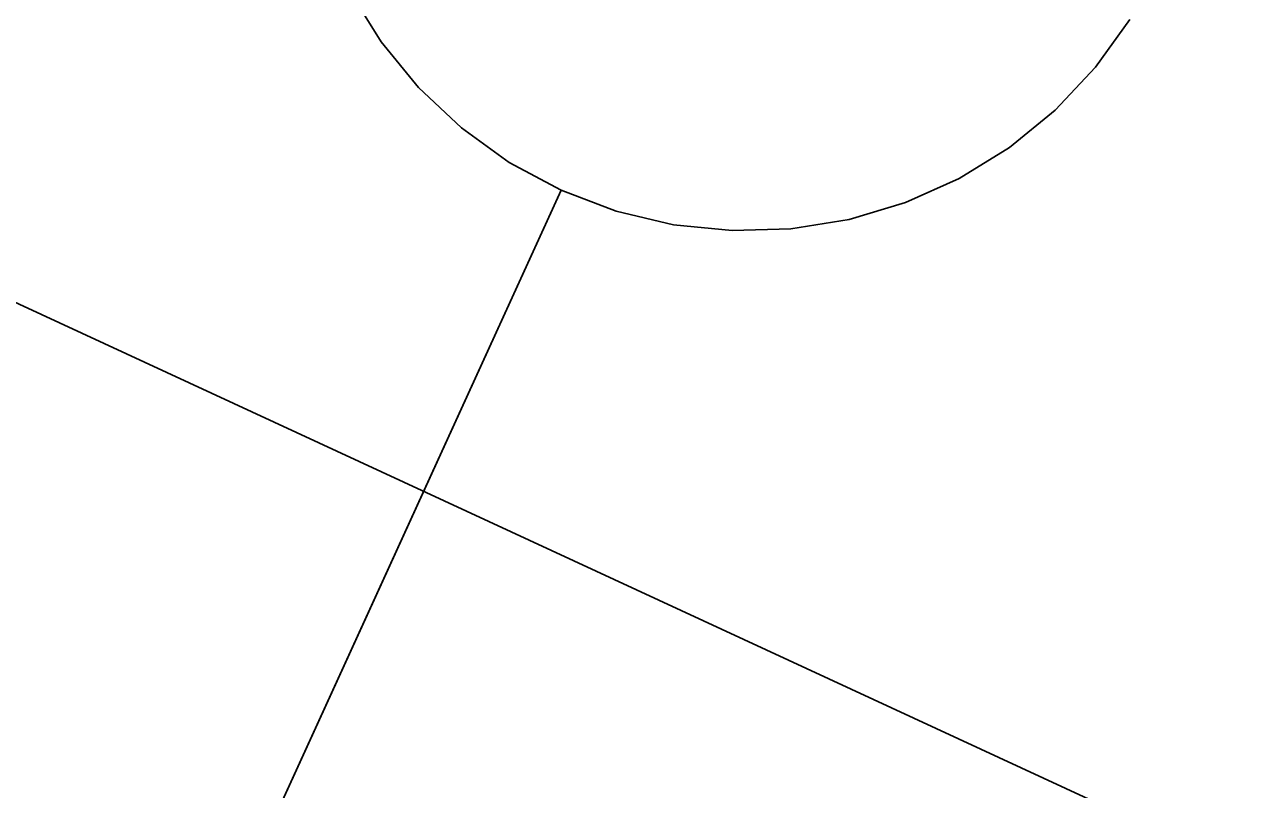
# Model space of a CAD drawing. Extents: x 6540402 to 6566579, y 5525343 to 5532423.
# Drawn here: x 6544522.097 to 6544522.773, y 5526324.516 to 5526324.941 of the extents above; entities that cross this region are included whole.
import ezdxf

# ---------------------------------------------------------------- set-up
doc = ezdxf.new("R2010")
doc.units = 0
doc.layers.add('IR_ps_geometria', color=7, linetype='Continuous')
doc.layers.add('TOR_PS_T-tory projektowane', color=7, linetype='Continuous')

msp = doc.modelspace()

# ---------------------------------------------------------------- linework, layer by layer
at = {"layer": 'IR_ps_geometria'}
for points in [[(6544522.18709, 5526324.39436), (6544522.29091, 5526324.62178), (6544522.39474, 5526324.8492), (6544522.36594, 5526324.8647), (6544522.33942, 5526324.88383), (6544522.31561, 5526324.90625), (6544522.29494, 5526324.93159), (6544522.27775, 5526324.9594)], [(6544522.18709, 5526324.39436), (6544522.29091, 5526324.62178), (6544522.39474, 5526324.8492), (6544522.36594, 5526324.8647), (6544522.33942, 5526324.88383), (6544522.31561, 5526324.90625), (6544522.29494, 5526324.93159), (6544522.27775, 5526324.9594)], [(6544522.18709, 5526324.39436), (6544522.39474, 5526324.8492), (6544522.36594, 5526324.8647), (6544522.33942, 5526324.88383), (6544522.31561, 5526324.90625), (6544522.29494, 5526324.93159), (6544522.27775, 5526324.9594)], [(6544522.18709, 5526324.39436), (6544522.29091, 5526324.62178), (6544522.39474, 5526324.8492), (6544522.36594, 5526324.8647), (6544522.33942, 5526324.88383), (6544522.31561, 5526324.90625), (6544522.29494, 5526324.93159), (6544522.27775, 5526324.9594)], [(6544522.18709, 5526324.39436), (6544522.39474, 5526324.8492), (6544522.36594, 5526324.8647), (6544522.33942, 5526324.88383), (6544522.31561, 5526324.90625), (6544522.29494, 5526324.93159), (6544522.27775, 5526324.9594)], [(6544522.18709, 5526324.39436), (6544522.29091, 5526324.62178), (6544522.39474, 5526324.8492), (6544522.36594, 5526324.8647), (6544522.33942, 5526324.88383), (6544522.31561, 5526324.90625), (6544522.29494, 5526324.93159), (6544522.27775, 5526324.9594)], [(6544522.18709, 5526324.39436), (6544522.39474, 5526324.8492), (6544522.36594, 5526324.8647), (6544522.33942, 5526324.88383), (6544522.31561, 5526324.90625), (6544522.29494, 5526324.93159), (6544522.27775, 5526324.9594)], [(6544522.18709, 5526324.39436), (6544522.29091, 5526324.62178), (6544522.39474, 5526324.8492), (6544522.36594, 5526324.8647), (6544522.33942, 5526324.88383), (6544522.31561, 5526324.90625), (6544522.29494, 5526324.93159), (6544522.27775, 5526324.9594)], [(6544522.18709, 5526324.39436), (6544522.39474, 5526324.8492), (6544522.36594, 5526324.8647), (6544522.33942, 5526324.88383), (6544522.31561, 5526324.90625), (6544522.29494, 5526324.93159), (6544522.27775, 5526324.9594)], [(6544522.18709, 5526324.39436), (6544522.29091, 5526324.62178), (6544522.39474, 5526324.8492), (6544522.36594, 5526324.8647), (6544522.33942, 5526324.88383), (6544522.31561, 5526324.90625), (6544522.29494, 5526324.93159), (6544522.27775, 5526324.9594)], [(6544522.18709, 5526324.39436), (6544522.39474, 5526324.8492), (6544522.36594, 5526324.8647), (6544522.33942, 5526324.88383), (6544522.31561, 5526324.90625), (6544522.29494, 5526324.93159), (6544522.27775, 5526324.9594)], [(6544522.18709, 5526324.39436), (6544522.29091, 5526324.62178), (6544522.39474, 5526324.8492), (6544522.36594, 5526324.8647), (6544522.33942, 5526324.88383), (6544522.31561, 5526324.90625), (6544522.29494, 5526324.93159), (6544522.27775, 5526324.9594)], [(6544522.18709, 5526324.39436), (6544522.39474, 5526324.8492), (6544522.36594, 5526324.8647), (6544522.33942, 5526324.88383), (6544522.31561, 5526324.90625), (6544522.29494, 5526324.93159), (6544522.27775, 5526324.9594)], [(6544522.18709, 5526324.39436), (6544522.39474, 5526324.8492), (6544522.36594, 5526324.8647), (6544522.33942, 5526324.88383), (6544522.31561, 5526324.90625), (6544522.29494, 5526324.93159), (6544522.27775, 5526324.9594)], [(6544522.18709, 5526324.39436), (6544522.39474, 5526324.8492), (6544522.36594, 5526324.8647), (6544522.33942, 5526324.88383), (6544522.31561, 5526324.90625), (6544522.29494, 5526324.93159), (6544522.27775, 5526324.9594)], [(6544522.18709, 5526324.39436), (6544522.39474, 5526324.8492), (6544522.36594, 5526324.8647), (6544522.33942, 5526324.88383), (6544522.31561, 5526324.90625), (6544522.29494, 5526324.93159), (6544522.27775, 5526324.9594)], [(6544522.18709, 5526324.39436), (6544522.39474, 5526324.8492), (6544522.36594, 5526324.8647), (6544522.33942, 5526324.88383), (6544522.31561, 5526324.90625), (6544522.29494, 5526324.93159), (6544522.27775, 5526324.9594)], [(6544522.18709, 5526324.39436), (6544522.39474, 5526324.8492), (6544522.36594, 5526324.8647), (6544522.33942, 5526324.88383), (6544522.31561, 5526324.90625), (6544522.29494, 5526324.93159), (6544522.27775, 5526324.9594)], [(6544522.18709, 5526324.39436), (6544522.39474, 5526324.8492), (6544522.36594, 5526324.8647), (6544522.33942, 5526324.88383), (6544522.31561, 5526324.90625), (6544522.29494, 5526324.93159), (6544522.27775, 5526324.9594)], [(6544522.18709, 5526324.39436), (6544522.39474, 5526324.8492), (6544522.36594, 5526324.8647), (6544522.33942, 5526324.88383), (6544522.31561, 5526324.90625), (6544522.29494, 5526324.93159), (6544522.27775, 5526324.9594)], [(6544522.18709, 5526324.39436), (6544522.39474, 5526324.8492), (6544522.36594, 5526324.8647), (6544522.33942, 5526324.88383), (6544522.31561, 5526324.90625), (6544522.29494, 5526324.93159), (6544522.27775, 5526324.9594)], [(6544522.18709, 5526324.39436), (6544522.39474, 5526324.8492), (6544522.36594, 5526324.8647), (6544522.33942, 5526324.88383), (6544522.31561, 5526324.90625), (6544522.29494, 5526324.93159), (6544522.27775, 5526324.9594)], [(6544522.18709, 5526324.39436), (6544522.39474, 5526324.8492), (6544522.36594, 5526324.8647), (6544522.33942, 5526324.88383), (6544522.31561, 5526324.90625), (6544522.29494, 5526324.93159), (6544522.27775, 5526324.9594)], [(6544522.18709, 5526324.39436), (6544522.39474, 5526324.8492), (6544522.36594, 5526324.8647), (6544522.33942, 5526324.88383), (6544522.31561, 5526324.90625), (6544522.29494, 5526324.93159), (6544522.27775, 5526324.9594)], [(6544522.18709, 5526324.39436), (6544522.39474, 5526324.8492), (6544522.36594, 5526324.8647), (6544522.33942, 5526324.88383), (6544522.31561, 5526324.90625), (6544522.29494, 5526324.93159), (6544522.27775, 5526324.9594)], [(6544522.18709, 5526324.39436), (6544522.39474, 5526324.8492), (6544522.36594, 5526324.8647), (6544522.33942, 5526324.88383), (6544522.31561, 5526324.90625), (6544522.29494, 5526324.93159), (6544522.27775, 5526324.9594)], [(6544522.71049, 5526324.944), (6544522.69137, 5526324.91748), (6544522.66894, 5526324.89367), (6544522.64361, 5526324.873), (6544522.61579, 5526324.85581), (6544522.58596, 5526324.8424), (6544522.55464, 5526324.83299), (6544522.52236, 5526324.82776), (6544522.48967, 5526324.82678), (6544522.45714, 5526324.83008), (6544522.42531, 5526324.8376), (6544522.39474, 5526324.8492), (6544522.18709, 5526324.39436)], [(6544522.71049, 5526324.944), (6544522.69137, 5526324.91748), (6544522.66894, 5526324.89367), (6544522.64361, 5526324.873), (6544522.61579, 5526324.85581), (6544522.58596, 5526324.8424), (6544522.55464, 5526324.83299), (6544522.52236, 5526324.82776), (6544522.48967, 5526324.82678), (6544522.45714, 5526324.83008), (6544522.42531, 5526324.8376), (6544522.39474, 5526324.8492), (6544522.18709, 5526324.39436)], [(6544522.71049, 5526324.944), (6544522.69137, 5526324.91748), (6544522.66894, 5526324.89367), (6544522.64361, 5526324.873), (6544522.61579, 5526324.85581), (6544522.58596, 5526324.8424), (6544522.55464, 5526324.83299), (6544522.52236, 5526324.82776), (6544522.48967, 5526324.82678), (6544522.45714, 5526324.83008), (6544522.42531, 5526324.8376), (6544522.39474, 5526324.8492), (6544522.29091, 5526324.62178), (6544522.18709, 5526324.39436)], [(6544522.71049, 5526324.944), (6544522.69137, 5526324.91748), (6544522.66894, 5526324.89367), (6544522.64361, 5526324.873), (6544522.61579, 5526324.85581), (6544522.58596, 5526324.8424), (6544522.55464, 5526324.83299), (6544522.52236, 5526324.82776), (6544522.48967, 5526324.82678), (6544522.45714, 5526324.83008), (6544522.42531, 5526324.8376), (6544522.39474, 5526324.8492), (6544522.18709, 5526324.39436)], [(6544522.71049, 5526324.944), (6544522.69137, 5526324.91748), (6544522.66894, 5526324.89367), (6544522.64361, 5526324.873), (6544522.61579, 5526324.85581), (6544522.58596, 5526324.8424), (6544522.55464, 5526324.83299), (6544522.52236, 5526324.82776), (6544522.48967, 5526324.82678), (6544522.45714, 5526324.83008), (6544522.42531, 5526324.8376), (6544522.39474, 5526324.8492), (6544522.29091, 5526324.62178), (6544522.18709, 5526324.39436)], [(6544522.71049, 5526324.944), (6544522.69137, 5526324.91748), (6544522.66894, 5526324.89367), (6544522.64361, 5526324.873), (6544522.61579, 5526324.85581), (6544522.58596, 5526324.8424), (6544522.55464, 5526324.83299), (6544522.52236, 5526324.82776), (6544522.48967, 5526324.82678), (6544522.45714, 5526324.83008), (6544522.42531, 5526324.8376), (6544522.39474, 5526324.8492), (6544522.18709, 5526324.39436)], [(6544522.71049, 5526324.944), (6544522.69137, 5526324.91748), (6544522.66894, 5526324.89367), (6544522.64361, 5526324.873), (6544522.61579, 5526324.85581), (6544522.58596, 5526324.8424), (6544522.55464, 5526324.83299), (6544522.52236, 5526324.82776), (6544522.48967, 5526324.82678), (6544522.45714, 5526324.83008), (6544522.42531, 5526324.8376), (6544522.39474, 5526324.8492), (6544522.29091, 5526324.62178), (6544522.18709, 5526324.39436)], [(6544522.71049, 5526324.944), (6544522.69137, 5526324.91748), (6544522.66894, 5526324.89367), (6544522.64361, 5526324.873), (6544522.61579, 5526324.85581), (6544522.58596, 5526324.8424), (6544522.55464, 5526324.83299), (6544522.52236, 5526324.82776), (6544522.48967, 5526324.82678), (6544522.45714, 5526324.83008), (6544522.42531, 5526324.8376), (6544522.39474, 5526324.8492), (6544522.18709, 5526324.39436)], [(6544522.71049, 5526324.944), (6544522.69137, 5526324.91748), (6544522.66894, 5526324.89367), (6544522.64361, 5526324.873), (6544522.61579, 5526324.85581), (6544522.58596, 5526324.8424), (6544522.55464, 5526324.83299), (6544522.52236, 5526324.82776), (6544522.48967, 5526324.82678), (6544522.45714, 5526324.83008), (6544522.42531, 5526324.8376), (6544522.39474, 5526324.8492), (6544522.29091, 5526324.62178), (6544522.18709, 5526324.39436)], [(6544522.71049, 5526324.944), (6544522.69137, 5526324.91748), (6544522.66894, 5526324.89367), (6544522.64361, 5526324.873), (6544522.61579, 5526324.85581), (6544522.58596, 5526324.8424), (6544522.55464, 5526324.83299), (6544522.52236, 5526324.82776), (6544522.48967, 5526324.82678), (6544522.45714, 5526324.83008), (6544522.42531, 5526324.8376), (6544522.39474, 5526324.8492), (6544522.18709, 5526324.39436)], [(6544522.71049, 5526324.944), (6544522.69137, 5526324.91748), (6544522.66894, 5526324.89367), (6544522.64361, 5526324.873), (6544522.61579, 5526324.85581), (6544522.58596, 5526324.8424), (6544522.55464, 5526324.83299), (6544522.52236, 5526324.82776), (6544522.48967, 5526324.82678), (6544522.45714, 5526324.83008), (6544522.42531, 5526324.8376), (6544522.39474, 5526324.8492), (6544522.29091, 5526324.62178), (6544522.18709, 5526324.39436)], [(6544522.71049, 5526324.944), (6544522.69137, 5526324.91748), (6544522.66894, 5526324.89367), (6544522.64361, 5526324.873), (6544522.61579, 5526324.85581), (6544522.58596, 5526324.8424), (6544522.55464, 5526324.83299), (6544522.52236, 5526324.82776), (6544522.48967, 5526324.82678), (6544522.45714, 5526324.83008), (6544522.42531, 5526324.8376), (6544522.39474, 5526324.8492), (6544522.18709, 5526324.39436)], [(6544522.71049, 5526324.944), (6544522.69137, 5526324.91748), (6544522.66894, 5526324.89367), (6544522.64361, 5526324.873), (6544522.61579, 5526324.85581), (6544522.58596, 5526324.8424), (6544522.55464, 5526324.83299), (6544522.52236, 5526324.82776), (6544522.48967, 5526324.82678), (6544522.45714, 5526324.83008), (6544522.42531, 5526324.8376), (6544522.39474, 5526324.8492), (6544522.29091, 5526324.62178), (6544522.18709, 5526324.39436)], [(6544522.71049, 5526324.944), (6544522.69137, 5526324.91748), (6544522.66894, 5526324.89367), (6544522.64361, 5526324.873), (6544522.61579, 5526324.85581), (6544522.58596, 5526324.8424), (6544522.55464, 5526324.83299), (6544522.52236, 5526324.82776), (6544522.48967, 5526324.82678), (6544522.45714, 5526324.83008), (6544522.42531, 5526324.8376), (6544522.39474, 5526324.8492), (6544522.29091, 5526324.62178), (6544522.18709, 5526324.39436)], [(6544522.71049, 5526324.944), (6544522.69137, 5526324.91748), (6544522.66894, 5526324.89367), (6544522.64361, 5526324.873), (6544522.61579, 5526324.85581), (6544522.58596, 5526324.8424), (6544522.55464, 5526324.83299), (6544522.52236, 5526324.82776), (6544522.48967, 5526324.82678), (6544522.45714, 5526324.83008), (6544522.42531, 5526324.8376), (6544522.39474, 5526324.8492), (6544522.29091, 5526324.62178), (6544522.18709, 5526324.39436)], [(6544522.71049, 5526324.944), (6544522.69137, 5526324.91748), (6544522.66894, 5526324.89367), (6544522.64361, 5526324.873), (6544522.61579, 5526324.85581), (6544522.58596, 5526324.8424), (6544522.55464, 5526324.83299), (6544522.52236, 5526324.82776), (6544522.48967, 5526324.82678), (6544522.45714, 5526324.83008), (6544522.42531, 5526324.8376), (6544522.39474, 5526324.8492), (6544522.29091, 5526324.62178), (6544522.18709, 5526324.39436)], [(6544522.71049, 5526324.944), (6544522.69137, 5526324.91748), (6544522.66894, 5526324.89367), (6544522.64361, 5526324.873), (6544522.61579, 5526324.85581), (6544522.58596, 5526324.8424), (6544522.55464, 5526324.83299), (6544522.52236, 5526324.82776), (6544522.48967, 5526324.82678), (6544522.45714, 5526324.83008), (6544522.42531, 5526324.8376), (6544522.39474, 5526324.8492), (6544522.29091, 5526324.62178), (6544522.18709, 5526324.39436)], [(6544522.71049, 5526324.944), (6544522.69137, 5526324.91748), (6544522.66894, 5526324.89367), (6544522.64361, 5526324.873), (6544522.61579, 5526324.85581), (6544522.58596, 5526324.8424), (6544522.55464, 5526324.83299), (6544522.52236, 5526324.82776), (6544522.48967, 5526324.82678), (6544522.45714, 5526324.83008), (6544522.42531, 5526324.8376), (6544522.39474, 5526324.8492), (6544522.29091, 5526324.62178), (6544522.18709, 5526324.39436)], [(6544522.71049, 5526324.944), (6544522.69137, 5526324.91748), (6544522.66894, 5526324.89367), (6544522.64361, 5526324.873), (6544522.61579, 5526324.85581), (6544522.58596, 5526324.8424), (6544522.55464, 5526324.83299), (6544522.52236, 5526324.82776), (6544522.48967, 5526324.82678), (6544522.45714, 5526324.83008), (6544522.42531, 5526324.8376), (6544522.39474, 5526324.8492), (6544522.29091, 5526324.62178), (6544522.18709, 5526324.39436)], [(6544522.71049, 5526324.944), (6544522.69137, 5526324.91748), (6544522.66894, 5526324.89367), (6544522.64361, 5526324.873), (6544522.61579, 5526324.85581), (6544522.58596, 5526324.8424), (6544522.55464, 5526324.83299), (6544522.52236, 5526324.82776), (6544522.48967, 5526324.82678), (6544522.45714, 5526324.83008), (6544522.42531, 5526324.8376), (6544522.39474, 5526324.8492), (6544522.29091, 5526324.62178), (6544522.18709, 5526324.39436)], [(6544522.71049, 5526324.944), (6544522.69137, 5526324.91748), (6544522.66894, 5526324.89367), (6544522.64361, 5526324.873), (6544522.61579, 5526324.85581), (6544522.58596, 5526324.8424), (6544522.55464, 5526324.83299), (6544522.52236, 5526324.82776), (6544522.48967, 5526324.82678), (6544522.45714, 5526324.83008), (6544522.42531, 5526324.8376), (6544522.39474, 5526324.8492), (6544522.29091, 5526324.62178), (6544522.18709, 5526324.39436)], [(6544522.71049, 5526324.944), (6544522.69137, 5526324.91748), (6544522.66894, 5526324.89367), (6544522.64361, 5526324.873), (6544522.61579, 5526324.85581), (6544522.58596, 5526324.8424), (6544522.55464, 5526324.83299), (6544522.52236, 5526324.82776), (6544522.48967, 5526324.82678), (6544522.45714, 5526324.83008), (6544522.42531, 5526324.8376), (6544522.39474, 5526324.8492), (6544522.29091, 5526324.62178), (6544522.18709, 5526324.39436)], [(6544522.71049, 5526324.944), (6544522.69137, 5526324.91748), (6544522.66894, 5526324.89367), (6544522.64361, 5526324.873), (6544522.61579, 5526324.85581), (6544522.58596, 5526324.8424), (6544522.55464, 5526324.83299), (6544522.52236, 5526324.82776), (6544522.48967, 5526324.82678), (6544522.45714, 5526324.83008), (6544522.42531, 5526324.8376), (6544522.39474, 5526324.8492), (6544522.29091, 5526324.62178), (6544522.18709, 5526324.39436)], [(6544522.71049, 5526324.944), (6544522.69137, 5526324.91748), (6544522.66894, 5526324.89367), (6544522.64361, 5526324.873), (6544522.61579, 5526324.85581), (6544522.58596, 5526324.8424), (6544522.55464, 5526324.83299), (6544522.52236, 5526324.82776), (6544522.48967, 5526324.82678), (6544522.45714, 5526324.83008), (6544522.42531, 5526324.8376), (6544522.39474, 5526324.8492), (6544522.29091, 5526324.62178), (6544522.18709, 5526324.39436)], [(6544522.71049, 5526324.944), (6544522.69137, 5526324.91748), (6544522.66894, 5526324.89367), (6544522.64361, 5526324.873), (6544522.61579, 5526324.85581), (6544522.58596, 5526324.8424), (6544522.55464, 5526324.83299), (6544522.52236, 5526324.82776), (6544522.48967, 5526324.82678), (6544522.45714, 5526324.83008), (6544522.42531, 5526324.8376), (6544522.39474, 5526324.8492), (6544522.29091, 5526324.62178), (6544522.18709, 5526324.39436)], [(6544522.71049, 5526324.944), (6544522.69137, 5526324.91748), (6544522.66894, 5526324.89367), (6544522.64361, 5526324.873), (6544522.61579, 5526324.85581), (6544522.58596, 5526324.8424), (6544522.55464, 5526324.83299), (6544522.52236, 5526324.82776), (6544522.48967, 5526324.82678), (6544522.45714, 5526324.83008), (6544522.42531, 5526324.8376), (6544522.39474, 5526324.8492), (6544522.29091, 5526324.62178), (6544522.18709, 5526324.39436)]]:
    msp.add_lwpolyline(points, dxfattribs=at)
at = {"layer": 'TOR_PS_T-tory projektowane'}
msp.add_line((6544438.8151, 5526363.3183), (6544524.40482, 5526323.71659), dxfattribs=at)

doc.saveas('drawing.dxf')
